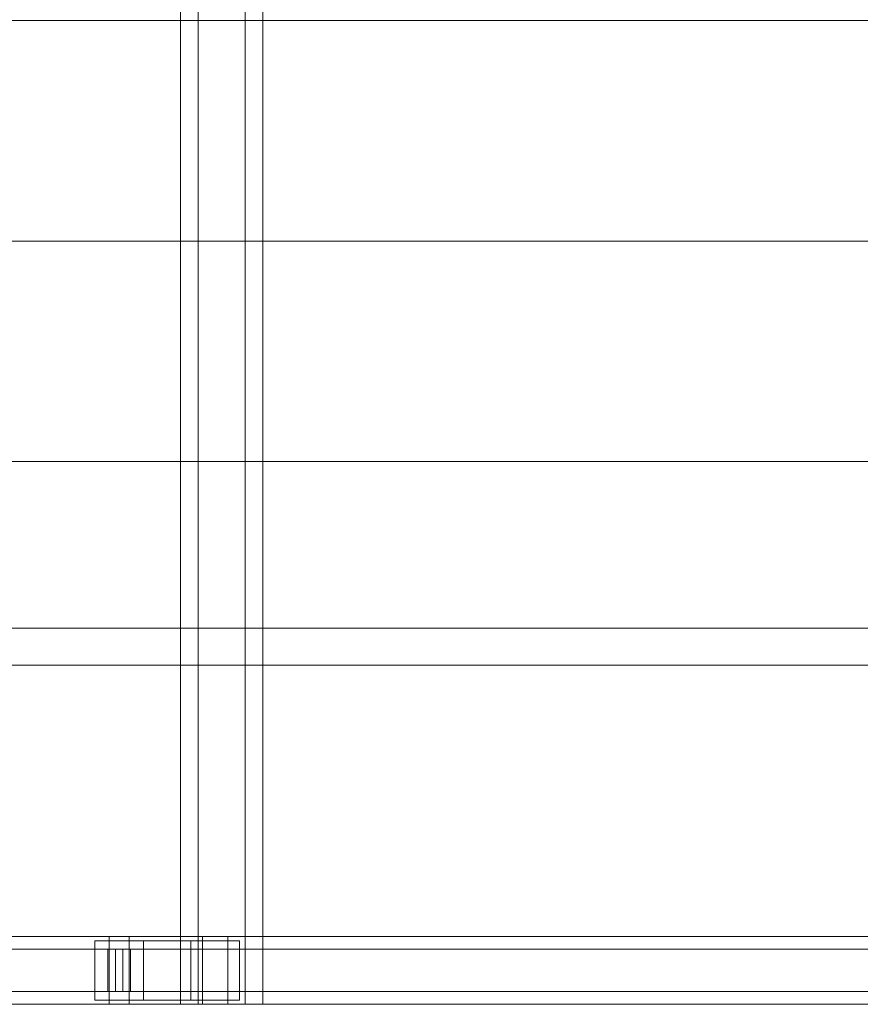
# Model space of a CAD drawing. Header units: millimetres. Extents: x -2233 to 61924, y -68080 to 6847.
# Tile 513 of 656: x 19287 to 19782, y -18450 to -17870. Entities that reach past the tile are written whole.
import ezdxf

# ---------------------------------------------------------------- set-up
doc = ezdxf.new("R2010")
doc.units = ezdxf.units.MM
doc.layers.add('superior_C02', color=7, linetype='Continuous', lineweight=0)

msp = doc.modelspace()

# ---------------------------------------------------------------- linework, layer by layer
at = {"layer": 'superior_C02'}
for p, q in [((19381.297, -17550), (19381.297, -18450)), ((19391.729, -18450), (19391.729, -17550)), ((19419.479, -18450), (19419.479, -17550)), ((19429.911, -17550), (19429.911, -18450)), ((19181.088, -17870), (20117.046, -17870)), ((20118.824, -17870), (19182.867, -17870)), ((19181.088, -18000), (20117.046, -18000)), ((20118.824, -18000), (19182.867, -18000)), ((19181.088, -18130), (20117.046, -18130)), ((20118.824, -18130), (19182.867, -18130)), ((20096.643, -18228.298), (19160.686, -18228.298)), ((19162.465, -18228.298), (20098.422, -18228.298)), ((24634.01, -18250), (15575.415, -18250)), ((15576.913, -18250), (24635.508, -18250)), ((19339.287, -18410), (18193.828, -18410)), ((18205.75, -18410), (19351.209, -18410)), ((19394.427, -18410), (18248.967, -18410)), ((18263.87, -18410), (19409.329, -18410)), ((19359.567, -18412.5), (19330.93, -18412.5)), ((19330.93, -18412.5), (19330.93, -18447.5)), ((19387.56, -18412.5), (19330.93, -18412.5)), ((19339.287, -18410), (19339.287, -18450)), ((19351.209, -18410), (19339.287, -18410)), ((20484.747, -18410), (19339.287, -18410)), ((19351.209, -18450), (19351.209, -18410)), ((19351.209, -18410), (20496.669, -18410)), ((19359.567, -18447.5), (19359.567, -18412.5)), ((19359.567, -18412.5), (19416.196, -18412.5)), ((19387.56, -18447.5), (19387.56, -18412.5)), ((19387.56, -18412.5), (19416.196, -18412.5)), ((19394.427, -18410), (19394.427, -18450)), ((19409.329, -18410), (19394.427, -18410)), ((20539.887, -18410), (19394.427, -18410)), ((19409.329, -18450), (19409.329, -18410)), ((19409.329, -18410), (20554.789, -18410)), ((19416.196, -18412.5), (19416.196, -18447.5)), ((19338.593, -18417.5), (18249.764, -18417.5)), ((18263.073, -18417.5), (19351.903, -18417.5)), ((19338.593, -18417.5), (19338.593, -18442.5)), ((19351.903, -18417.5), (19338.593, -18417.5)), ((19343.072, -18417.5), (19347.425, -18417.5)), ((19343.072, -18442.5), (19343.072, -18417.5)), ((20545.161, -18417.5), (19343.072, -18417.5)), ((19347.425, -18417.5), (19347.425, -18442.5)), ((19347.425, -18417.5), (20549.514, -18417.5)), ((19351.903, -18442.5), (19351.903, -18417.5)), ((18249.764, -18442.5), (19338.593, -18442.5)), ((18263.073, -18442.5), (19351.903, -18442.5)), ((19330.93, -18447.5), (19359.567, -18447.5)), ((19387.56, -18447.5), (19330.93, -18447.5)), ((19338.593, -18442.5), (19351.903, -18442.5)), ((19347.425, -18442.5), (19343.072, -18442.5)), ((19343.072, -18442.5), (20545.161, -18442.5)), ((19347.425, -18442.5), (20549.514, -18442.5)), ((19416.196, -18447.5), (19359.567, -18447.5)), ((19416.196, -18447.5), (19387.56, -18447.5)), ((18193.828, -18450), (19339.287, -18450)), ((18205.75, -18450), (19351.209, -18450)), ((18248.967, -18450), (19394.427, -18450)), ((18263.87, -18450), (19409.329, -18450)), ((19339.287, -18450), (19351.209, -18450)), ((19339.287, -18450), (20484.747, -18450)), ((19351.209, -18450), (20496.669, -18450)), ((19381.297, -18450), (19419.479, -18450)), ((19381.297, -18450), (19391.729, -18450)), ((19429.911, -18450), (19391.729, -18450)), ((19394.427, -18450), (19409.329, -18450)), ((19394.427, -18450), (20539.887, -18450)), ((19409.329, -18450), (20554.789, -18450)), ((19429.911, -18450), (19419.479, -18450))]:
    msp.add_line(p, q, dxfattribs=at)

doc.saveas('drawing.dxf')
